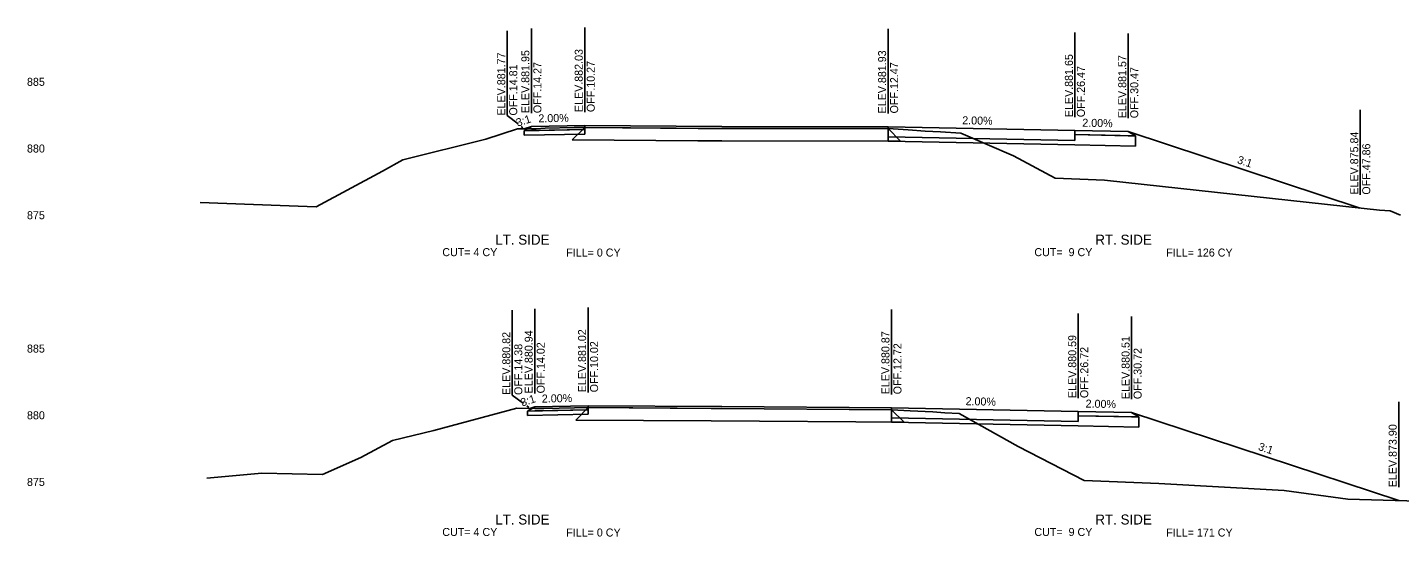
# Model space of a CAD drawing. Extents: x -4 to 359, y 0 to 1436.
# Drawn here: x -3.9 to 98.9, y 1101.2 to 1139.3 of the extents above; entities that cross this region are included whole.
import ezdxf

# ---------------------------------------------------------------- set-up
doc = ezdxf.new("R2010")
doc.units = 0
for name, color, linetype in [('XS-Existing subsurface-pavement', 7, 'Continuous'), ('XS-Existing surface-ground', 7, 'Continuous'), ('XS-Proposed Finish Grade', 7, 'Continuous'), ('XS-Proposed subsurface-aggregate layer 1', 7, 'Continuous'), ('XS-Proposed surface-ground', 7, 'Continuous'), ('XS-Proposed surface-pavement', 7, 'Continuous'), ('XS-Proposed surface-shoulder', 7, 'Continuous'), ('XS-Text-ditch slope', 7, 'Continuous'), ('XS-Text-earthwork labels', 7, 'Continuous'), ('XS-Text-elevation', 7, 'Continuous'), ('XS-Text-pavement elevation', 7, 'Continuous'), ('XS-Text-pavement slope', 7, 'Continuous'), ('XS-Text-profile report', 7, 'Continuous'), ('XS-Text-shoulder elevation', 7, 'Continuous'), ('XS-Text-shoulder slope', 7, 'Continuous'), ('XS-Text-tie elevation', 7, 'Continuous'), ('XS-Text-tie offset', 7, 'Continuous')]:
    doc.layers.add(name, color=color, linetype=linetype)

msp = doc.modelspace()

# ---------------------------------------------------------------- linework, layer by layer
at = {"layer": 'XS-Existing subsurface-pavement'}
for p, q in [((37.86, 1131.85), (36.93, 1130.92)), ((60.6, 1131.76), (61.54, 1130.82)), ((36.93, 1130.92), (46.34, 1130.84)), ((46.35, 1130.84), (48.13, 1130.84)), ((48.13, 1130.84), (61.54, 1130.82)), ((38.11, 1110.85), (37.18, 1109.91)), ((37.18, 1109.91), (47.33, 1109.85)), ((47.33, 1109.85), (61.8, 1109.75)), ((60.85, 1110.69), (61.8, 1109.75))]:
    msp.add_line(p, q, dxfattribs=at)
at = {"layer": 'XS-Existing surface-ground'}
for p, q in [((30.44, 1130.98), (32.81, 1131.74)), ((32.81, 1131.74), (34.23, 1131.74)), ((34.23, 1131.74), (34.9, 1131.8)), ((34.9, 1131.8), (37.06, 1131.84)), ((37.06, 1131.84), (37.86, 1131.85)), ((37.86, 1131.85), (46.35, 1131.78)), ((46.35, 1131.78), (48.13, 1131.78)), ((48.13, 1131.78), (60.6, 1131.76)), ((60.6, 1131.76), (62.1, 1131.67)), ((62.1, 1131.67), (63.37, 1131.58)), ((63.37, 1131.58), (64.52, 1131.53)), ((64.52, 1131.53), (66.04, 1131.41)), ((66.04, 1131.41), (69.99, 1129.71)), ((24.22, 1129.43), (30.44, 1130.98)), ((22.69, 1128.57), (24.22, 1129.43)), ((69.99, 1129.71), (73.13, 1128.05)), ((17.72, 1125.91), (22.69, 1128.57)), ((73.13, 1128.05), (76.83, 1127.89)), ((76.83, 1127.89), (94.91, 1125.93)), ((9.04, 1126.23), (15.03, 1125.99)), ((15.03, 1125.99), (17.72, 1125.91)), ((94.91, 1125.93), (97.43, 1125.64)), ((97.43, 1125.64), (98.23, 1125.59)), ((98.23, 1125.59), (99, 1125.28)), ((26.56, 1109.14), (32.76, 1110.8)), ((32.76, 1110.8), (34.11, 1110.79)), ((34.11, 1110.79), (34.79, 1110.79)), ((34.79, 1110.79), (37.09, 1110.83)), ((37.09, 1110.83), (38.11, 1110.85)), ((38.11, 1110.85), (47.34, 1110.78)), ((47.34, 1110.78), (48.13, 1110.78)), ((48.13, 1110.78), (60.85, 1110.69)), ((60.85, 1110.69), (62.26, 1110.6)), ((62.26, 1110.6), (63.94, 1110.53)), ((63.94, 1110.53), (64.86, 1110.45)), ((64.86, 1110.45), (65.93, 1110.4)), ((65.93, 1110.4), (70.35, 1107.93)), ((23.46, 1108.37), (26.56, 1109.14)), ((21.08, 1107.11), (23.46, 1108.37)), ((70.35, 1107.93), (75.29, 1105.37)), ((18.21, 1105.83), (21.08, 1107.11)), ((9.54, 1105.56), (13.65, 1105.94)), ((13.65, 1105.94), (18.21, 1105.83)), ((75.29, 1105.37), (80.88, 1105.16)), ((80.88, 1105.16), (90.29, 1104.62)), ((90.29, 1104.62), (95.05, 1103.98)), ((95.05, 1103.98), (111.34, 1103.51))]:
    msp.add_line(p, q, dxfattribs=at)
at = {"layer": 'XS-Proposed Finish Grade'}
for points in [[(37.86, 1132), (33.86, 1131.92)], [(37.86, 1132), (48.13, 1131.92), (60.6, 1131.9)], [(60.6, 1131.9), (74.6, 1131.62)], [(74.6, 1131.62), (78.6, 1131.54)], [(38.11, 1110.99), (34.11, 1110.91)], [(38.11, 1110.99), (48.13, 1110.92), (60.85, 1110.84)], [(60.85, 1110.84), (74.85, 1110.56)], [(74.85, 1110.56), (78.85, 1110.48)]]:
    msp.add_lwpolyline(points, dxfattribs=at)
at = {"layer": 'XS-Proposed subsurface-aggregate layer 1'}
for points in [[(37.86, 1131.69), (33.32, 1131.6)], [(33.32, 1131.6), (33.32, 1131.26)], [(33.32, 1131.26), (37.86, 1131.35)], [(37.86, 1131.35), (37.86, 1131.69)], [(60.6, 1131.15), (74.6, 1130.87)], [(60.6, 1130.82), (60.6, 1131.15)], [(79.14, 1130.45), (74.6, 1130.54), (60.6, 1130.82)], [(74.6, 1130.87), (74.6, 1131.31)], [(74.6, 1131.31), (79.14, 1131.22)], [(79.14, 1131.22), (79.14, 1130.45)], [(38.11, 1110.68), (33.57, 1110.59)], [(33.57, 1110.59), (33.57, 1110.26)], [(33.57, 1110.26), (38.11, 1110.35)], [(38.11, 1110.35), (38.11, 1110.68)], [(60.85, 1110.09), (74.85, 1109.81)], [(60.85, 1109.75), (60.85, 1110.09)], [(79.39, 1109.38), (74.85, 1109.47), (60.85, 1109.75)], [(74.85, 1109.81), (74.85, 1110.24)], [(74.85, 1110.24), (79.39, 1110.15)], [(79.39, 1110.15), (79.39, 1109.38)]]:
    msp.add_lwpolyline(points, dxfattribs=at)
at = {"layer": 'XS-Proposed surface-ground'}
for points in [[(33.86, 1131.92), (33.32, 1131.74)], [(78.6, 1131.54), (95.99, 1125.81)], [(34.11, 1110.91), (33.75, 1110.79)], [(78.85, 1110.48), (98.87, 1103.87)]]:
    msp.add_lwpolyline(points, dxfattribs=at)
at = {"layer": 'XS-Proposed surface-pavement'}
for points in [[(37.86, 1132), (37.86, 1131.85)], [(60.6, 1131.9), (48.13, 1131.92), (37.86, 1132)], [(37.86, 1131.85), (48.13, 1131.78), (60.6, 1131.76)], [(60.6, 1131.9), (74.6, 1131.62)], [(60.6, 1131.15), (60.6, 1131.9)], [(60.6, 1131.76), (60.6, 1131.9)], [(74.6, 1131.62), (74.6, 1130.87)], [(74.6, 1130.87), (60.6, 1131.15)], [(38.11, 1110.99), (38.11, 1110.85)], [(60.85, 1110.84), (48.13, 1110.92), (38.11, 1110.99)], [(38.11, 1110.85), (48.13, 1110.78), (60.85, 1110.69)], [(60.85, 1110.84), (74.85, 1110.56)], [(60.85, 1110.09), (60.85, 1110.84)], [(60.85, 1110.69), (60.85, 1110.84)], [(74.85, 1109.81), (60.85, 1110.09)], [(74.85, 1110.56), (74.85, 1109.81)]]:
    msp.add_lwpolyline(points, dxfattribs=at)
at = {"layer": 'XS-Proposed surface-shoulder'}
for points in [[(37.86, 1132), (33.86, 1131.92), (33.32, 1131.6)], [(33.32, 1131.6), (33.86, 1131.61), (37.86, 1131.69)], [(37.86, 1131.69), (37.86, 1132)], [(74.6, 1131.62), (78.6, 1131.54), (79.14, 1131.22)], [(74.6, 1131.31), (74.6, 1131.62)], [(79.14, 1131.22), (78.6, 1131.23), (74.6, 1131.31)], [(38.11, 1110.99), (34.11, 1110.91), (33.57, 1110.59)], [(38.11, 1110.68), (38.11, 1110.99)], [(33.57, 1110.59), (34.11, 1110.6), (38.11, 1110.68)], [(74.85, 1110.56), (78.85, 1110.48), (79.39, 1110.15)], [(74.85, 1110.24), (74.85, 1110.56)], [(79.39, 1110.15), (78.85, 1110.16), (74.85, 1110.24)]]:
    msp.add_lwpolyline(points, dxfattribs=at)
at = {"layer": 'XS-Text-tie offset'}
for p, q in [((32.05, 1132.74), (32.05, 1139.09)), ((33.86, 1132.92), (33.86, 1139.27)), ((37.86, 1133), (37.86, 1139.35)), ((60.6, 1132.9), (60.6, 1139.25)), ((74.6, 1132.62), (74.6, 1138.97)), ((78.6, 1132.54), (78.6, 1138.89)), ((32.05, 1132.74), (32.86, 1132.11)), ((95.99, 1126.81), (95.99, 1133.16)), ((33.1, 1131.92), (33.21, 1131.83)), ((32.43, 1111.79), (32.43, 1118.14)), ((34.11, 1111.91), (34.11, 1118.26)), ((38.11, 1111.99), (38.11, 1118.34)), ((60.85, 1111.84), (60.85, 1118.19)), ((74.85, 1111.56), (74.85, 1117.91)), ((78.85, 1111.48), (78.85, 1117.68)), ((32.43, 1111.79), (33.28, 1111.15)), ((33.52, 1110.97), (33.66, 1110.86)), ((98.87, 1104.87), (98.87, 1111.27))]:
    msp.add_line(p, q, dxfattribs=at)

# ---------------------------------------------------------------- texts
at = {"layer": 'XS-Text-ditch slope'}
for rotation, p in [(18.2629, (32.83, 1131.9)), (341.7371, (86.72, 1129.18)), (18.2629, (33.17, 1110.92)), (341.7371, (88.29, 1107.68))]:
    msp.add_text('3:1', height=0.6, rotation=rotation, dxfattribs=at).set_placement(p)
at = {"layer": 'XS-Text-earthwork labels'}
for s, height, p in [('LT. SIDE', 0.75, (31.15, 1123.06)), ('RT. SIDE', 0.75, (76.13, 1123.06)), (' CUT= 4 CY           ', 0.6, (26.96, 1122.2)), ('FILL= 0 CY           ', 0.6, (36.47, 1122.17)), (' CUT=  9 CY           ', 0.6, (71.34, 1122.2)), ('FILL= 126 CY           ', 0.6, (81.45, 1122.17)), ('LT. SIDE', 0.75, (31.15, 1102.08)), ('RT. SIDE', 0.75, (76.13, 1102.08)), (' CUT= 4 CY           ', 0.6, (26.96, 1101.22)), ('FILL= 0 CY           ', 0.6, (36.47, 1101.18)), (' CUT=  9 CY           ', 0.6, (71.34, 1101.22)), ('FILL= 171 CY           ', 0.6, (81.45, 1101.18))]:
    msp.add_text(s, height=height, dxfattribs=at).set_placement(p)
at = {"layer": 'XS-Text-elevation'}
for s, p in [('           885           ', (-6.4, 1134.97)), ('           880           ', (-6.4, 1129.97)), ('           875           ', (-6.4, 1124.97)), ('           885           ', (-6.4, 1114.97)), ('           880           ', (-6.4, 1109.97)), ('           875           ', (-6.4, 1104.97))]:
    msp.add_text(s, height=0.6, dxfattribs=at).set_placement(p)
at = {"layer": 'XS-Text-pavement elevation'}
for s, p in [('ELEV.881.95', (33.71, 1132.92)), ('ELEV.882.03', (37.71, 1133)), ('ELEV.881.93', (60.45, 1132.9)), ('OFF.14.27', (34.61, 1132.92)), ('OFF.10.27', (38.61, 1133)), ('OFF.12.47', (61.35, 1132.9)), ('ELEV.881.65', (74.45, 1132.62)), ('OFF.26.47', (75.35, 1132.62)), ('ELEV.880.94', (33.96, 1111.91)), ('ELEV.881.02', (37.96, 1111.99)), ('ELEV.880.87', (60.7, 1111.84)), ('ELEV.880.59', (74.7, 1111.56)), ('OFF.14.02', (34.86, 1111.91)), ('OFF.10.02', (38.86, 1111.99)), ('OFF.12.72', (61.6, 1111.84)), ('OFF.26.72', (75.6, 1111.56))]:
    msp.add_text(s, height=0.6, rotation=90, dxfattribs=at).set_placement(p)
at = {"layer": 'XS-Text-pavement slope'}
for p in [(66.15, 1132.09), (66.4, 1111.03)]:
    msp.add_text('2.00%', height=0.6, rotation=358.8542, dxfattribs=at).set_placement(p)
at = {"layer": 'XS-Text-profile report'}
for s, p in [('Shldr_Surf_Asph_B2', (33.3, 1131.59)), ('Fill_Slope_2_B', (33.31, 1131.74)), ('Shldr_Surf_Asph_T1', (33.84, 1131.92)), ('Shldr_Surf_Asph_B1', (33.84, 1131.61)), ('Pvmt_Surf_Asph_T2_L', (37.84, 1132)), ('Pvmt_Surf_Asph_T_L', (37.84, 1131.85)), ('Shldr_Surf_Asph_B12', (37.84, 1131.69)), ('Agg_Layer_1_B', (37.85, 1131.35)), ('Pvmt_Surf_Asph_T1', (48.12, 1131.92)), ('Pvmt_Surf_Asph_T', (48.12, 1131.78)), ('Pvmt_Surf_Asph_T1_R', (60.59, 1131.9)), ('Pvmt_Surf_Asph_T_R', (60.59, 1131.76)), ('Pvmt_Surf_Conc_T1_R', (74.59, 1131.62)), ('Shldr_Surf_Asph_T11', (78.59, 1131.54)), ('Agg_Layer_1_B1', (33.31, 1131.26)), ('Pvmt_Surf_Conc_B_R', (60.59, 1131.15)), ('Agg_Layer_1_B2', (60.59, 1130.82)), ('Shldr_Surf_Asph_B13', (74.59, 1131.31)), ('Pvmt_Surf_Conc_B1_R', (74.59, 1130.87)), ('Agg_Layer_1_B11', (74.59, 1130.54)), ('Shldr_Surf_Asph_B11', (78.59, 1131.23)), ('Shldr_Surf_Asph_B21', (79.13, 1131.22)), ('Agg_Layer_1_B12', (79.13, 1130.45)), ('Rt_Agg_Layer_1_B13', (82.08, 1130.39)), ('Fill_Slope_2_B1', (95.98, 1125.8)), ('Fill_Slope_2_B', (33.74, 1110.79)), ('Shldr_Surf_Asph_T1', (34.09, 1110.91)), ('Pvmt_Surf_Asph_T2_L', (38.09, 1110.99)), ('Pvmt_Surf_Asph_T_L', (38.09, 1110.85)), ('Pvmt_Surf_Asph_T1', (48.12, 1110.92)), ('Pvmt_Surf_Asph_T', (48.12, 1110.78)), ('Pvmt_Surf_Asph_T1_R', (60.84, 1110.84)), ('Shldr_Surf_Asph_B2', (33.55, 1110.59)), ('Agg_Layer_1_B1', (33.56, 1110.25)), ('Shldr_Surf_Asph_B1', (34.09, 1110.6)), ('Shldr_Surf_Asph_B12', (38.09, 1110.68)), ('Agg_Layer_1_B', (38.1, 1110.35)), ('Pvmt_Surf_Asph_T_R', (60.84, 1110.69)), ('Pvmt_Surf_Conc_B_R', (60.84, 1110.09)), ('Agg_Layer_1_B2', (60.84, 1109.75)), ('Pvmt_Surf_Conc_T1_R', (74.84, 1110.56)), ('Shldr_Surf_Asph_B13', (74.84, 1110.24)), ('Pvmt_Surf_Conc_B1_R', (74.84, 1109.81)), ('Shldr_Surf_Asph_T11', (78.84, 1110.48)), ('Shldr_Surf_Asph_B11', (78.84, 1110.16)), ('Shldr_Surf_Asph_B21', (79.38, 1110.15)), ('Agg_Layer_1_B11', (74.84, 1109.47)), ('Agg_Layer_1_B12', (79.38, 1109.38)), ('Rt_Agg_Layer_1_B13', (82.33, 1109.32)), ('Fill_Slope_2_B1', (98.86, 1103.87))]:
    msp.add_text(s, height=0.00167, dxfattribs=at).set_placement(p)
at = {"layer": 'XS-Text-shoulder elevation'}
for s, p in [('ELEV.881.57', (78.45, 1132.54)), ('OFF.30.47', (79.35, 1132.54)), ('ELEV.880.51', (78.7, 1111.48)), ('OFF.30.72', (79.6, 1111.48))]:
    msp.add_text(s, height=0.6, rotation=90, dxfattribs=at).set_placement(p)
at = {"layer": 'XS-Text-shoulder slope'}
for rotation, p in [(1.1458, (34.39, 1132.23)), (358.8542, (75.15, 1131.91)), (1.1458, (34.65, 1111.22)), (358.8542, (75.4, 1110.85))]:
    msp.add_text('2.00%', height=0.6, rotation=rotation, dxfattribs=at).set_placement(p)
at = {"layer": 'XS-Text-tie elevation'}
for s, p in [('ELEV.881.77', (31.9, 1132.74)), ('OFF.14.81', (32.8, 1132.74)), ('ELEV.875.84', (95.84, 1126.81)), ('OFF.47.86', (96.74, 1126.81)), ('ELEV.880.82', (32.28, 1111.79)), ('OFF.14.38', (33.18, 1111.79)), ('ELEV.873.90', (98.72, 1104.87))]:
    msp.add_text(s, height=0.6, rotation=90, dxfattribs=at).set_placement(p)

doc.saveas('drawing.dxf')
